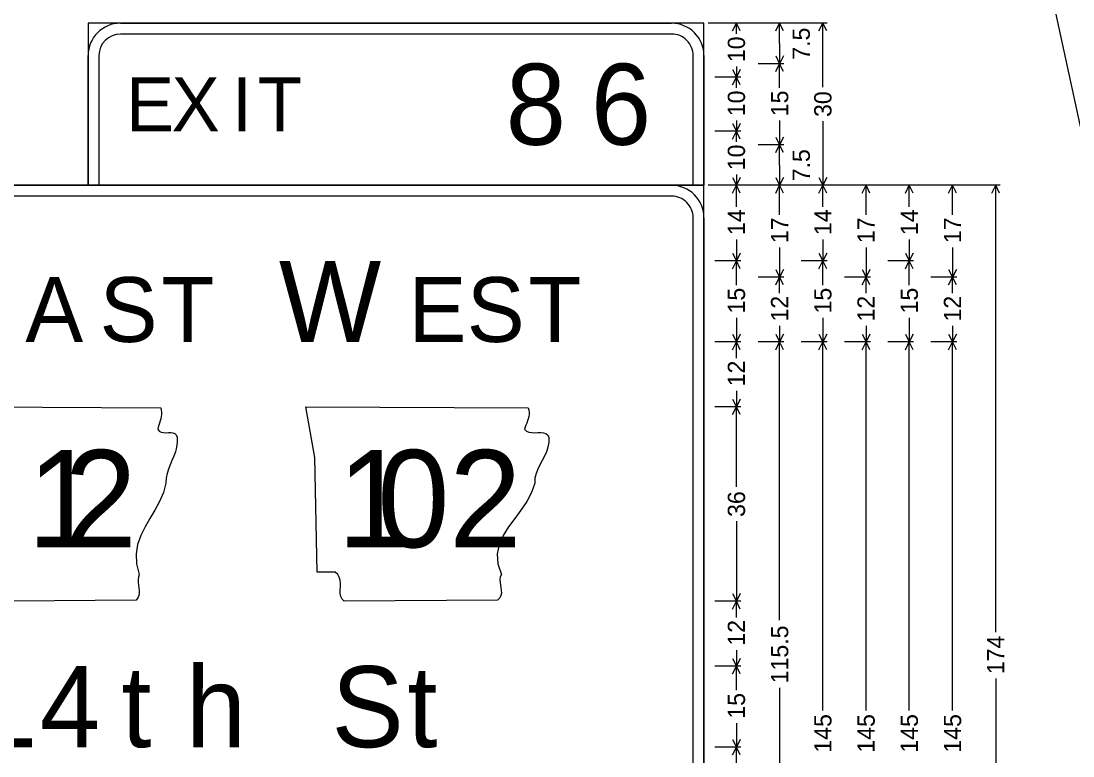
# Model space of a CAD drawing. Extents: x 667331 to 731245, y 738830 to 753817.
# Drawn here: x 719932.2 to 720224.3, y 742964.8 to 743168.8 of the extents above; entities that cross this region are included whole.
import ezdxf

# ---------------------------------------------------------------- set-up
doc = ezdxf.new("R2010")
doc.units = 0
doc.layers.add('R_SIGN', color=7, linetype='Continuous')

msp = doc.modelspace()

# ---------------------------------------------------------------- linework, layer by layer
at = {"layer": 'R_SIGN'}
for p, q in [((721160.26, 738830.21), (718698.17, 750191)), ((720156.03, 743168.24), (720123.03, 743168.24)), ((720132.03, 743168.24), (720124.83, 743168.24)), ((720129.75, 743166.09), (720130.83, 743168.24)), ((720130.83, 743165.27), (720130.83, 743168.24)), ((720131.9, 743166.09), (720130.83, 743168.24)), ((720144.03, 743168.24), (720136.83, 743168.24)), ((720141.75, 743166.09), (720142.83, 743168.24)), ((720142.83, 743162.61), (720142.83, 743168.24)), ((720143.9, 743166.09), (720142.83, 743168.24)), ((720153.75, 743166.09), (720154.83, 743168.24)), ((720154.83, 743150.48), (720154.83, 743168.24)), ((720155.9, 743166.09), (720154.83, 743168.24)), ((720142.83, 743162.61), (720142.83, 743156.99)), ((720141.75, 743159.14), (720142.83, 743156.99)), ((720143.9, 743159.14), (720142.83, 743156.99)), ((720129.75, 743155.39), (720130.83, 743153.24)), ((720130.83, 743156.21), (720130.83, 743153.24)), ((720131.9, 743155.39), (720130.83, 743153.24)), ((720144.03, 743156.99), (720136.83, 743156.99)), ((720141.75, 743154.84), (720142.83, 743156.99)), ((720142.83, 743150.28), (720142.83, 743156.99)), ((720143.9, 743154.84), (720142.83, 743156.99)), ((720132.03, 743153.24), (720124.83, 743153.24)), ((720129.75, 743151.09), (720130.83, 743153.24)), ((720130.83, 743150.27), (720130.83, 743153.24)), ((720131.9, 743151.09), (720130.83, 743153.24)), ((720130.83, 743141.21), (720130.83, 743138.24)), ((720142.83, 743141.2), (720142.83, 743134.49)), ((720154.83, 743141), (720154.83, 743123.24)), ((720132.03, 743138.24), (720124.83, 743138.24)), ((720132.03, 743138.24), (720124.83, 743138.24)), ((720129.75, 743140.39), (720130.83, 743138.24)), ((720129.75, 743136.09), (720130.83, 743138.24)), ((720131.9, 743140.39), (720130.83, 743138.24)), ((720130.83, 743135.27), (720130.83, 743138.24)), ((720131.9, 743136.09), (720130.83, 743138.24)), ((720141.75, 743136.64), (720142.83, 743134.49)), ((720143.9, 743136.64), (720142.83, 743134.49)), ((720144.03, 743134.49), (720136.83, 743134.49)), ((720144.03, 743134.49), (720136.83, 743134.49)), ((720141.75, 743132.34), (720142.83, 743134.49)), ((720142.83, 743128.86), (720142.83, 743134.49)), ((720143.9, 743132.34), (720142.83, 743134.49)), ((720130.83, 743126.21), (720130.83, 743123.24)), ((720142.83, 743128.86), (720142.83, 743123.24)), ((720204.03, 743123.24), (720123.03, 743123.24)), ((720156.03, 743123.24), (720123.03, 743123.24)), ((720132.03, 743123.24), (720124.83, 743123.24)), ((720132.03, 743123.24), (720124.83, 743123.24)), ((720129.75, 743125.39), (720130.83, 743123.24)), ((720129.75, 743121.09), (720130.83, 743123.24)), ((720131.9, 743125.39), (720130.83, 743123.24)), ((720130.83, 743117.26), (720130.83, 743123.24)), ((720131.9, 743121.09), (720130.83, 743123.24)), ((720144.03, 743123.24), (720136.83, 743123.24)), ((720144.03, 743123.24), (720136.83, 743123.24)), ((720141.75, 743125.39), (720142.83, 743123.24)), ((720141.75, 743121.09), (720142.83, 743123.24)), ((720143.9, 743125.39), (720142.83, 743123.24)), ((720142.83, 743115.02), (720142.83, 743123.24)), ((720143.9, 743121.09), (720142.83, 743123.24)), ((720156.03, 743123.24), (720148.83, 743123.24)), ((720153.75, 743125.39), (720154.83, 743123.24)), ((720153.75, 743121.09), (720154.83, 743123.24)), ((720155.9, 743125.39), (720154.83, 743123.24)), ((720154.83, 743117.26), (720154.83, 743123.24)), ((720155.9, 743121.09), (720154.83, 743123.24)), ((720168.03, 743123.24), (720160.83, 743123.24)), ((720165.75, 743121.09), (720166.83, 743123.24)), ((720166.83, 743115.02), (720166.83, 743123.24)), ((720167.9, 743121.09), (720166.83, 743123.24)), ((720180.03, 743123.24), (720172.83, 743123.24)), ((720177.75, 743121.09), (720178.83, 743123.24)), ((720178.83, 743117.26), (720178.83, 743123.24)), ((720179.9, 743121.09), (720178.83, 743123.24)), ((720192.03, 743123.24), (720184.83, 743123.24)), ((720189.75, 743121.09), (720190.83, 743123.24)), ((720190.83, 743115.02), (720190.83, 743123.24)), ((720191.9, 743121.09), (720190.83, 743123.24)), ((720201.75, 743121.09), (720202.83, 743123.24)), ((720202.83, 742999.18), (720202.83, 743123.24)), ((720203.9, 743121.09), (720202.83, 743123.24)), ((720130.83, 743108.22), (720130.83, 743102.24)), ((720142.83, 743105.96), (720142.83, 743097.74)), ((720154.83, 743108.22), (720154.83, 743102.24)), ((720166.83, 743105.96), (720166.83, 743097.74)), ((720178.83, 743108.22), (720178.83, 743102.24)), ((720190.83, 743105.96), (720190.83, 743097.74)), ((720129.75, 743104.39), (720130.83, 743102.24)), ((720131.9, 743104.39), (720130.83, 743102.24)), ((720153.75, 743104.39), (720154.83, 743102.24)), ((720155.9, 743104.39), (720154.83, 743102.24)), ((720177.75, 743104.39), (720178.83, 743102.24)), ((720179.9, 743104.39), (720178.83, 743102.24)), ((720132.03, 743102.24), (720124.83, 743102.24)), ((720129.75, 743100.09), (720130.83, 743102.24)), ((720130.83, 743095.53), (720130.83, 743102.24)), ((720131.9, 743100.09), (720130.83, 743102.24)), ((720141.75, 743099.89), (720142.83, 743097.74)), ((720143.9, 743099.89), (720142.83, 743097.74)), ((720156.03, 743102.24), (720148.83, 743102.24)), ((720153.75, 743100.09), (720154.83, 743102.24)), ((720154.83, 743095.53), (720154.83, 743102.24)), ((720155.9, 743100.09), (720154.83, 743102.24)), ((720165.75, 743099.89), (720166.83, 743097.74)), ((720167.9, 743099.89), (720166.83, 743097.74)), ((720180.03, 743102.24), (720172.83, 743102.24)), ((720177.75, 743100.09), (720178.83, 743102.24)), ((720178.83, 743095.53), (720178.83, 743102.24)), ((720179.9, 743100.09), (720178.83, 743102.24)), ((720189.75, 743099.89), (720190.83, 743097.74)), ((720191.9, 743099.89), (720190.83, 743097.74)), ((720144.03, 743097.74), (720136.83, 743097.74)), ((720141.75, 743095.59), (720142.83, 743097.74)), ((720142.83, 743093.26), (720142.83, 743097.74)), ((720143.9, 743095.59), (720142.83, 743097.74)), ((720168.03, 743097.74), (720160.83, 743097.74)), ((720165.75, 743095.59), (720166.83, 743097.74)), ((720166.83, 743093.26), (720166.83, 743097.74)), ((720167.9, 743095.59), (720166.83, 743097.74)), ((720192.03, 743097.74), (720184.83, 743097.74)), ((720189.75, 743095.59), (720190.83, 743097.74)), ((720190.83, 743093.26), (720190.83, 743097.74)), ((720191.9, 743095.59), (720190.83, 743097.74)), ((720130.83, 743086.45), (720130.83, 743079.74)), ((720154.83, 743086.45), (720154.83, 743079.74)), ((720178.83, 743086.45), (720178.83, 743079.74)), ((720142.83, 743084.22), (720142.83, 743079.74)), ((720166.83, 743084.22), (720166.83, 743079.74)), ((720190.83, 743084.22), (720190.83, 743079.74)), ((720132.03, 743079.74), (720124.83, 743079.74)), ((720129.75, 743081.89), (720130.83, 743079.74)), ((720129.75, 743077.59), (720130.83, 743079.74)), ((720131.9, 743081.89), (720130.83, 743079.74)), ((720130.83, 743075.26), (720130.83, 743079.74)), ((720131.9, 743077.59), (720130.83, 743079.74)), ((720144.03, 743079.74), (720136.83, 743079.74)), ((720141.75, 743081.89), (720142.83, 743079.74)), ((720141.75, 743077.59), (720142.83, 743079.74)), ((720143.9, 743081.89), (720142.83, 743079.74)), ((720142.83, 743002.47), (720142.83, 743079.74)), ((720143.9, 743077.59), (720142.83, 743079.74)), ((720156.03, 743079.74), (720148.83, 743079.74)), ((720156.03, 743079.74), (720148.83, 743079.74)), ((720153.75, 743081.89), (720154.83, 743079.74)), ((720153.75, 743077.59), (720154.83, 743079.74)), ((720155.9, 743081.89), (720154.83, 743079.74)), ((720154.83, 742977.45), (720154.83, 743079.74)), ((720155.9, 743077.59), (720154.83, 743079.74)), ((720168.03, 743079.74), (720160.83, 743079.74)), ((720168.03, 743079.74), (720160.83, 743079.74)), ((720165.75, 743081.89), (720166.83, 743079.74)), ((720165.75, 743077.59), (720166.83, 743079.74)), ((720167.9, 743081.89), (720166.83, 743079.74)), ((720166.83, 742977.45), (720166.83, 743079.74)), ((720167.9, 743077.59), (720166.83, 743079.74)), ((720180.03, 743079.74), (720172.83, 743079.74)), ((720180.03, 743079.74), (720172.83, 743079.74)), ((720177.75, 743081.89), (720178.83, 743079.74)), ((720177.75, 743077.59), (720178.83, 743079.74)), ((720179.9, 743081.89), (720178.83, 743079.74)), ((720178.83, 742977.45), (720178.83, 743079.74)), ((720179.9, 743077.59), (720178.83, 743079.74)), ((720192.03, 743079.74), (720184.83, 743079.74)), ((720192.03, 743079.74), (720184.83, 743079.74)), ((720189.75, 743081.89), (720190.83, 743079.74)), ((720189.75, 743077.59), (720190.83, 743079.74)), ((720191.9, 743081.89), (720190.83, 743079.74)), ((720190.83, 742977.45), (720190.83, 743079.74)), ((720191.9, 743077.59), (720190.83, 743079.74)), ((720130.83, 743066.22), (720130.83, 743061.74)), ((720129.75, 743063.89), (720130.83, 743061.74)), ((720131.9, 743063.89), (720130.83, 743061.74)), ((720132.03, 743061.74), (720124.83, 743061.74)), ((720129.75, 743059.59), (720130.83, 743061.74)), ((720130.83, 743039.52), (720130.83, 743061.74)), ((720131.9, 743059.59), (720130.83, 743061.74)), ((720130.83, 743029.96), (720130.83, 743007.74)), ((720129.75, 743009.89), (720130.83, 743007.74)), ((720131.9, 743009.89), (720130.83, 743007.74)), ((720132.03, 743007.74), (720124.83, 743007.74)), ((720129.75, 743005.59), (720130.83, 743007.74)), ((720130.83, 743003.26), (720130.83, 743007.74)), ((720131.9, 743005.59), (720130.83, 743007.74)), ((720129.75, 742991.89), (720130.83, 742989.74)), ((720130.83, 742994.22), (720130.83, 742989.74)), ((720131.9, 742991.89), (720130.83, 742989.74)), ((720132.03, 742989.74), (720124.83, 742989.74)), ((720129.75, 742987.59), (720130.83, 742989.74)), ((720130.83, 742983.03), (720130.83, 742989.74)), ((720131.9, 742987.59), (720130.83, 742989.74)), ((720202.83, 742986.3), (720202.83, 742862.24)), ((720142.83, 742983.76), (720142.83, 742906.49)), ((720130.83, 742973.95), (720130.83, 742967.24)), ((720129.75, 742969.39), (720130.83, 742967.24)), ((720131.9, 742969.39), (720130.83, 742967.24)), ((720132.03, 742967.24), (720124.83, 742967.24)), ((720129.75, 742965.09), (720130.83, 742967.24)), ((720130.83, 742962.76), (720130.83, 742967.24)), ((720131.9, 742965.09), (720130.83, 742967.24))]:
    msp.add_line(p, q, dxfattribs=at)
for points in [[(719950.83, 743123.24), (720121.83, 743123.24), (720121.83, 743168.24), (719950.83, 743168.24), (719950.83, 743123.24), (719950.83, 743123.24)], [(719959.83, 743168.24), (720112.83, 743168.24)], [(720112.83, 743165.24), (719959.83, 743165.24)], [(719950.83, 743123.24), (719950.83, 743159.24)], [(719953.83, 743159.24), (719953.83, 743123.24)], [(720118.83, 743123.24), (720118.83, 743159.24)], [(720121.83, 743159.24), (720121.83, 743123.24)], [(719788.83, 742862.24), (720121.83, 742862.24), (720121.83, 743123.24), (719788.83, 743123.24), (719788.83, 742862.24), (719788.83, 742862.24)], [(719797.83, 743123.24), (720112.83, 743123.24)], [(720112.83, 743120.24), (719797.83, 743120.24)], [(720118.83, 742871.24), (720118.83, 743114.24)], [(720121.83, 743114.24), (720121.83, 742871.24)], [(719921.58, 743061.74), (719971.02, 743061.43), (719971.02, 743061.43)], [(719971.02, 743061.43), (719971.16, 743060.83), (719971.22, 743060.22), (719971.19, 743059.61), (719971.12, 743059.01), (719970.99, 743058.41), (719970.85, 743057.82), (719970.67, 743057.22), (719970.49, 743056.65), (719970.32, 743056.07), (719970.16, 743055.49), (719970.6, 743054.98), (719971.15, 743054.7), (719971.77, 743054.57), (719972.45, 743054.56), (719973.12, 743054.58), (719973.77, 743054.59), (719974.37, 743054.52), (719974.89, 743054.32), (719975.3, 743053.94), (719975.56, 743053.31), (719975.58, 743051.88), (719975.4, 743050.54), (719975.06, 743049.27), (719974.61, 743048.05), (719974.12, 743046.85), (719973.61, 743045.66), (719973.14, 743044.45), (719972.76, 743043.2), (719972.5, 743041.9), (719972.43, 743040.51), (719971.74, 743037.93), (719970.68, 743035.47), (719969.4, 743033.09), (719968.01, 743030.73), (719966.65, 743028.39), (719965.46, 743026), (719964.58, 743023.53), (719964.13, 743020.93), (719964.23, 743018.18), (719965.04, 743015.23), (719964.8, 743014.51), (719964.72, 743013.76), (719964.74, 743013.01), (719964.83, 743012.24), (719964.94, 743011.49), (719965.02, 743010.75), (719965.04, 743010.03), (719964.94, 743009.34), (719964.68, 743008.68), (719964.19, 743008.05), (719930.1, 743007.74)], [(720073.04, 743061.43), (720073.23, 743060.83), (720073.29, 743060.22), (720073.27, 743059.61), (720073.17, 743059.01), (720073.02, 743058.41), (720072.83, 743057.82), (720072.61, 743057.22), (720072.39, 743056.65), (720072.18, 743056.07), (720071.98, 743055.49), (720072.53, 743054.98), (720073.22, 743054.7), (720073.99, 743054.57), (720074.83, 743054.56), (720075.67, 743054.58), (720076.49, 743054.59), (720077.24, 743054.52), (720077.89, 743054.32), (720078.41, 743053.94), (720078.72, 743053.31), (720078.75, 743051.88), (720078.52, 743050.54), (720078.1, 743049.27), (720077.54, 743048.05), (720076.92, 743046.85), (720076.29, 743045.66), (720075.7, 743044.45), (720075.23, 743043.2), (720074.9, 743041.9), (720074.82, 743040.51), (720073.95, 743037.93), (720072.62, 743035.47), (720071.02, 743033.09), (720069.29, 743030.73), (720067.59, 743028.39), (720066.11, 743026), (720065, 743023.53), (720064.44, 743020.93), (720064.57, 743018.18), (720065.58, 743015.23), (720065.28, 743014.51), (720065.17, 743013.76), (720065.2, 743013.01), (720065.32, 743012.24), (720065.45, 743011.49), (720065.55, 743010.75), (720065.58, 743010.03), (720065.45, 743009.34), (720065.12, 743008.68), (720064.52, 743008.05), (720021.9, 743007.74), (720021.33, 743008.36), (720021, 743009.11), (720020.85, 743009.94), (720020.84, 743010.83), (720020.87, 743011.77), (720020.88, 743012.69), (720020.8, 743013.61), (720020.58, 743014.45), (720020.14, 743015.21), (720019.42, 743015.86), (720014.45, 743015.86), (720013.74, 743047.68), (720011.25, 743061.74), (720073.04, 743061.43), (720073.04, 743061.43)]]:
    msp.add_lwpolyline(points, dxfattribs=at)
for centre, radius, start, end in [((719959.83, 743159.24), 9, 90.0002, 179.9998), ((720112.83, 743159.24), 9, 0, 90.0002), ((719959.83, 743159.24), 6, 90.0002, 179.9998), ((720112.83, 743159.24), 6, 0, 90.0002), ((720112.83, 743114.24), 9, 0, 90.0002), ((720112.83, 743114.24), 6, 0, 90.0002)]:
    msp.add_arc(centre, radius, start, end, dxfattribs=at)

# ---------------------------------------------------------------- texts
for s, p in [('10', (720133.23, 743157.41)), ('7.5', (720151.23, 743158.09)), ('10', (720133.23, 743142.41)), ('15', (720145.23, 743142.4)), ('30', (720157.23, 743142.2)), ('10', (720133.23, 743127.41)), ('7.5', (720151.23, 743124.34)), ('14', (720133.23, 743109.42)), ('14', (720157.23, 743109.42)), ('14', (720181.23, 743109.42)), ('17', (720145.23, 743107.16)), ('17', (720169.23, 743107.16)), ('17', (720193.23, 743107.16)), ('15', (720133.23, 743087.65)), ('15', (720157.23, 743087.65)), ('15', (720181.23, 743087.65)), ('12', (720145.23, 743085.42)), ('12', (720169.23, 743085.42)), ('12', (720193.23, 743085.42)), ('12', (720133.23, 743067.42)), ('36', (720133.23, 743031.16)), ('12', (720133.23, 742995.42)), ('115.5', (720145.23, 742984.96)), ('174', (720205.23, 742987.5)), ('15', (720133.23, 742975.15)), ('145', (720157.23, 742965.72)), ('145', (720169.23, 742965.72)), ('145', (720181.23, 742965.72)), ('145', (720193.23, 742965.72))]:
    msp.add_text(s, height=4.8, rotation=90.0002, dxfattribs=at).set_placement(p)
for s, height, p in [('8', 22.5, (720066.78, 743134.49)), ('6', 22.5, (720090.43, 743134.49)), ('E', 15, (719961.33, 743138.24)), ('X', 15, (719974, 743138.24)), ('I', 15, (719990.77, 743138.24)), ('T', 15, (719997.95, 743138.24)), ('W', 22.5, (720003.81, 743079.74)), ('A', 18, (719933.4, 743079.74)), ('S', 18, (719954.04, 743079.74)), ('T', 18, (719971.13, 743079.74)), ('E', 18, (720039.81, 743079.74)), ('S', 18, (720055.98, 743079.74)), ('T', 18, (720073.07, 743079.74)), ('1', 27, (719934.01, 743022.74)), ('2', 27, (719944.27, 743022.74)), ('1', 27, (720020.04, 743022.74)), ('0', 27, (720031.11, 743022.74)), ('2', 27, (720051.09, 743022.74)), ('1', 22.5, (719920.01, 742967.24)), ('4', 22.5, (719937.42, 742967.24)), ('h', 22.5, (719977.97, 742967.24)), ('S', 22.5, (720018.4, 742967.24)), ('t', 22.5, (719960.05, 742967.24)), ('t', 22.5, (720039.5, 742967.24))]:
    msp.add_text(s, height=height, dxfattribs=at).set_placement(p)

doc.saveas('drawing.dxf')
